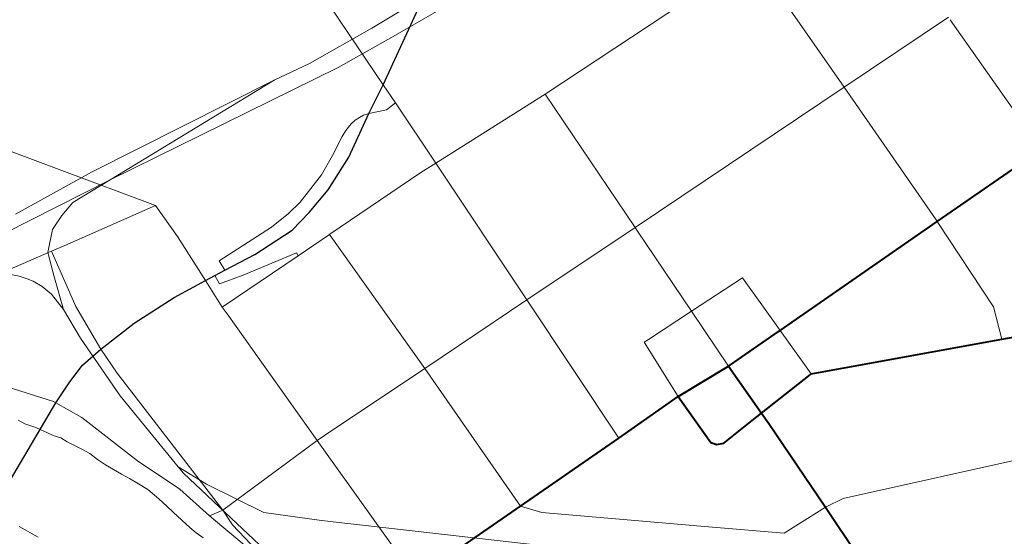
# Model space of a CAD drawing. Header units: feet. Extents: x 92 to 141.3, y -5 to 23.6.
# Tile 317 of 651: x 122.6 to 123.5, y 11.8 to 12.3. Entities that reach past the tile are written whole.
import ezdxf

# ---------------------------------------------------------------- set-up
doc = ezdxf.new("R2010")
doc.units = ezdxf.units.FT
doc.header["$MEASUREMENT"] = 0
for name, color, linetype, lineweight in [('CUY - Design$0$GM_X_City_Street', 7, 'Continuous', 0), ('CUY - Design$0$GM_X_Interchange_Ramps', 1, 'Continuous', 13), ('CUY - Design$0$GM_X_Major_River', 5, 'Continuous', 13), ('CUY - Design$0$GM_X_Rail_Line', 7, 'Continuous', 13), ('CUY - Design$0$GM_X_State_Route', 1, 'Continuous', 30), ('CUY - Design$0$GM_X_US_Route', 1, 'Continuous', 40)]:
    doc.layers.add(name, color=color, linetype=linetype, lineweight=lineweight)

msp = doc.modelspace()

# ---------------------------------------------------------------- linework, layer by layer
at = {"layer": 'CUY - Design$0$GM_X_City_Street', "flags": 128}
for points in [[(122.95827, 12.16011), (123.05809, 12.22312), (123.24814, 12.34889), (123.34314, 12.41852), (123.47984, 12.50725), (123.55697, 12.56033), (123.56066, 12.56271)], [(123.41529, 12.10826), (123.3312, 12.22932), (123.24814, 12.34889)], [(122.92156, 12.21522), (122.91036, 12.23171), (122.862, 12.30295), (122.8565, 12.31104), (122.85582, 12.31208)], [(122.85678, 11.91138), (122.94818, 11.97264), (123.0415, 12.03518), (123.14028, 12.10137), (123.3312, 12.22932), (123.42671, 12.29332)], [(123.51289, 12.17061), (123.51145, 12.17267), (123.4283, 12.29105)], [(123.14192, 12.09894), (123.14028, 12.10137), (123.05809, 12.22312)], [(122.95827, 12.16011), (122.92156, 12.21522)], [(122.61432, 12.15418), (122.54826, 12.17889), (122.52748, 12.18934)], [(122.86156, 12.09513), (122.94467, 12.15154), (122.95827, 12.16011)], [(123.12561, 11.90893), (123.0415, 12.03518), (122.95827, 12.16011)], [(122.70216, 12.12132), (122.61432, 12.15418)], [(122.60426, 12.07844), (122.60715, 12.0797), (122.61945, 12.08503), (122.70216, 12.12132)], [(122.76763, 12.02244), (122.76332, 12.02848), (122.74795, 12.05285), (122.72248, 12.09326), (122.70216, 12.12132)], [(123.4754, 11.99947), (123.46784, 12.02895), (123.41632, 12.10678), (123.41529, 12.10826)], [(123.22575, 11.97475), (123.1919, 12.02489), (123.14192, 12.09894)], [(122.83263, 12.0755), (122.86137, 12.09501), (122.86156, 12.09513)], [(123.0357, 11.84699), (122.94818, 11.97264), (122.86137, 12.09501)], [(122.60715, 12.0797), (122.62944, 12.02934), (122.65229, 11.9903), (122.66721, 11.96839), (122.76376, 11.8432)], [(122.44454, 11.99968), (122.4441, 12.00037), (122.4441, 12.00235), (122.4441, 12.00432), (122.44804, 12.00825), (122.46971, 12.02006), (122.60228, 12.07759), (122.60426, 12.07844)], [(122.76332, 12.02848), (122.83263, 12.0755)], [(123.24002, 12.05327), (123.23858, 12.05528), (123.1919, 12.02489), (123.15248, 11.99924)], [(123.27068, 12.01052), (123.24002, 12.05327)], [(122.94305, 11.77663), (122.85009, 11.9069), (122.76763, 12.02244)], [(123.30133, 11.96778), (123.27291, 12.00741), (123.27068, 12.01052)], [(122.75151, 11.83804), (122.72459, 11.86252), (122.68592, 11.88836), (122.63487, 11.92787), (122.61133, 11.94127), (122.60913, 11.94252), (122.55409, 11.95983), (122.48352, 11.97982), (122.45368, 11.99151), (122.447, 11.99581), (122.44454, 11.99968)], [(123.15248, 11.99924), (123.14875, 11.99681), (123.17974, 11.94698)], [(122.75151, 11.83804), (122.76376, 11.8432), (122.85009, 11.9069), (122.85678, 11.91138)], [(123.31438, 11.84599), (123.33038, 11.85404), (123.5054, 11.89288)], [(123.0357, 11.84699), (123.05509, 11.84119), (123.21098, 11.82788)], [(123.21098, 11.82788), (123.2764, 11.82229), (123.31438, 11.84599)], [(122.8279, 11.73788), (122.82828, 11.73915), (122.82766, 11.75169), (122.82399, 11.76331), (122.81176, 11.7842), (122.78882, 11.80715), (122.75151, 11.83804)], [(122.76376, 11.8432), (122.77264, 11.82998), (122.78931, 11.81223), (122.81919, 11.78596), (122.84999, 11.75771), (122.88223, 11.7184), (122.90007, 11.69383), (122.92493, 11.65393)]]:
    msp.add_lwpolyline(points, dxfattribs=at)
at = {"layer": 'CUY - Design$0$GM_X_Interchange_Ramps', "flags": 128}
for points in [[(122.92156, 12.21522), (122.91318, 12.20874), (122.8972, 12.20547), (122.8923, 12.20382), (122.88851, 12.2019), (122.88459, 12.19921), (122.88096, 12.19588), (122.87621, 12.18986), (122.87285, 12.18432), (122.86399, 12.16709), (122.8539, 12.14938), (122.8344, 12.12437), (122.82384, 12.11407), (122.80825, 12.10154), (122.76034, 12.07098), (122.76563, 12.06253)], [(122.75647, 12.05742), (122.76087, 12.05005), (122.78242, 12.05798), (122.83096, 12.07815), (122.83263, 12.0755)]]:
    msp.add_lwpolyline(points, dxfattribs=at)
at = {"layer": 'CUY - Design$0$GM_X_Major_River', "flags": 128}
for points in [[(122.74569, 11.81813), (122.73944, 11.8226), (122.7336, 11.82748), (122.71857, 11.84133), (122.71271, 11.84704), (122.7052, 11.85355), (122.69519, 11.8621), (122.68687, 11.86736), (122.67855, 11.87222), (122.67107, 11.87625), (122.66401, 11.88029), (122.65652, 11.88474), (122.64944, 11.88961), (122.64236, 11.89489), (122.63488, 11.89893), (122.62782, 11.90256), (122.62159, 11.90579), (122.61577, 11.90943), (122.60873, 11.91141), (122.60292, 11.91423), (122.59752, 11.91664), (122.59296, 11.91864), (122.5884, 11.92024), (122.58301, 11.92224), (122.57678, 11.92547)], [(122.57678, 11.92547), (122.58301, 11.92224), (122.5884, 11.92024), (122.59296, 11.91864), (122.59752, 11.91664), (122.60292, 11.91423), (122.60873, 11.91141), (122.61577, 11.90943), (122.62159, 11.90579), (122.62782, 11.90256), (122.63488, 11.89893), (122.64236, 11.89489), (122.64944, 11.88961), (122.65652, 11.88474), (122.66401, 11.88029), (122.67107, 11.87625), (122.67855, 11.87222), (122.68687, 11.86736), (122.69519, 11.8621), (122.7052, 11.85355), (122.71271, 11.84704), (122.71857, 11.84133), (122.7336, 11.82748), (122.73944, 11.8226), (122.74569, 11.81813)], [(122.5777, 11.82848), (122.58311, 11.82525), (122.58975, 11.82161)], [(122.58975, 11.82161), (122.58311, 11.82525), (122.5777, 11.82848)], [(122.58975, 11.82161), (122.59515, 11.81879)], [(122.59515, 11.81879), (122.58975, 11.82161)]]:
    msp.add_lwpolyline(points, dxfattribs=at)
at = {"layer": 'CUY - Design$0$GM_X_Rail_Line', "flags": 128}
for points in [[(122.66086, 12.14499), (122.86913, 12.24729), (122.91933, 12.27567), (122.97117, 12.30569), (123.27565, 12.49619), (123.45245, 12.60707), (123.689, 12.77354), (123.73477, 12.80406), (123.7636, 12.82017), (123.80403, 12.83999), (123.83136, 12.85176), (123.85375, 12.86049), (123.87994, 12.87112), (124.17367, 12.9881), (124.23395, 13.01156)], [(122.81077, 12.23585), (122.843, 12.25117), (122.89979, 12.28339), (123.04814, 12.37243), (123.07539, 12.38999)], [(122.57449, 12.11366), (122.64378, 12.15177), (122.81077, 12.23585)], [(122.66086, 12.14499), (122.81077, 12.23585)], [(122.47789, 12.05843), (122.56411, 12.09599), (122.66086, 12.14499)], [(122.61834, 12.02658), (122.60929, 12.0575), (122.60404, 12.07852), (122.60817, 12.09948), (122.61668, 12.11244), (122.62685, 12.12424), (122.66086, 12.14499)], [(122.61834, 12.02658), (122.60725, 12.04054), (122.59877, 12.04745), (122.59068, 12.05228), (122.58507, 12.05462), (122.57764, 12.05697), (122.57007, 12.05841), (122.55168, 12.06128), (122.53512, 12.06376), (122.51126, 12.06725), (122.47789, 12.05843)], [(122.72313, 11.88279), (122.67007, 11.94759), (122.63369, 12.0003), (122.61834, 12.02658)], [(122.91372, 11.67994), (122.89389, 11.7136), (122.8711, 11.74484), (122.84954, 11.76724), (122.83212, 11.78467), (122.80227, 11.80707), (122.77655, 11.83099), (122.72771, 11.87721), (122.72313, 11.88279)], [(122.72313, 11.88279), (122.74892, 11.86693), (122.80118, 11.84121), (122.85386, 11.83374), (123.12675, 11.80289)]]:
    msp.add_lwpolyline(points, dxfattribs=at)
at = {"layer": 'CUY - Design$0$GM_X_State_Route', "flags": 128}
for points in [[(122.76563, 12.06253), (122.79291, 12.07685), (122.82699, 12.09888), (122.84273, 12.11513), (122.86003, 12.13559), (122.87891, 12.16548), (122.8972, 12.20547), (122.91036, 12.23171), (122.96228, 12.34482), (122.97857, 12.37856), (122.98955, 12.39516), (123.00581, 12.41456), (123.02783, 12.43554), (123.05405, 12.45494), (123.08458, 12.475)], [(122.45575, 11.64576), (122.47499, 11.70309), (122.49882, 11.75098), (122.61133, 11.94127), (122.62406, 11.96044), (122.63559, 11.97565), (122.65229, 11.9903), (122.68278, 12.01393), (122.71931, 12.03748), (122.74795, 12.05285), (122.75647, 12.05742), (122.76563, 12.06253)]]:
    msp.add_lwpolyline(points, dxfattribs=at)
at = {"layer": 'CUY - Design$0$GM_X_US_Route', "flags": 128}
for points in [[(123.27143, 12.00639), (123.27291, 12.00741), (123.41632, 12.10678), (123.51145, 12.17267), (123.51401, 12.17445)], [(123.30067, 11.96725), (123.30133, 11.96778), (123.4754, 11.99947), (123.6148, 12.02381)], [(123.2265, 11.97527), (123.27143, 12.00639)], [(123.17974, 11.94698), (123.17974, 11.94698), (123.22575, 11.97475), (123.2265, 11.97527)], [(123.22575, 11.97475), (123.25591, 11.93193), (123.26241, 11.92238)], [(123.24745, 11.92525), (123.25591, 11.93193), (123.30067, 11.96725)], [(123.06507, 11.86723), (123.12561, 11.90893), (123.17974, 11.94698)], [(123.17974, 11.94698), (123.20955, 11.905), (123.21504, 11.90314), (123.22132, 11.90461), (123.24745, 11.92525)], [(123.26241, 11.92238), (123.31438, 11.84599)], [(122.9364, 11.77065), (122.94305, 11.77663), (122.94956, 11.78257), (122.97367, 11.80417), (123.0357, 11.84699), (123.06507, 11.86723)], [(123.31438, 11.84599), (123.34389, 11.80188)]]:
    msp.add_lwpolyline(points, dxfattribs=at)

doc.saveas('drawing.dxf')
